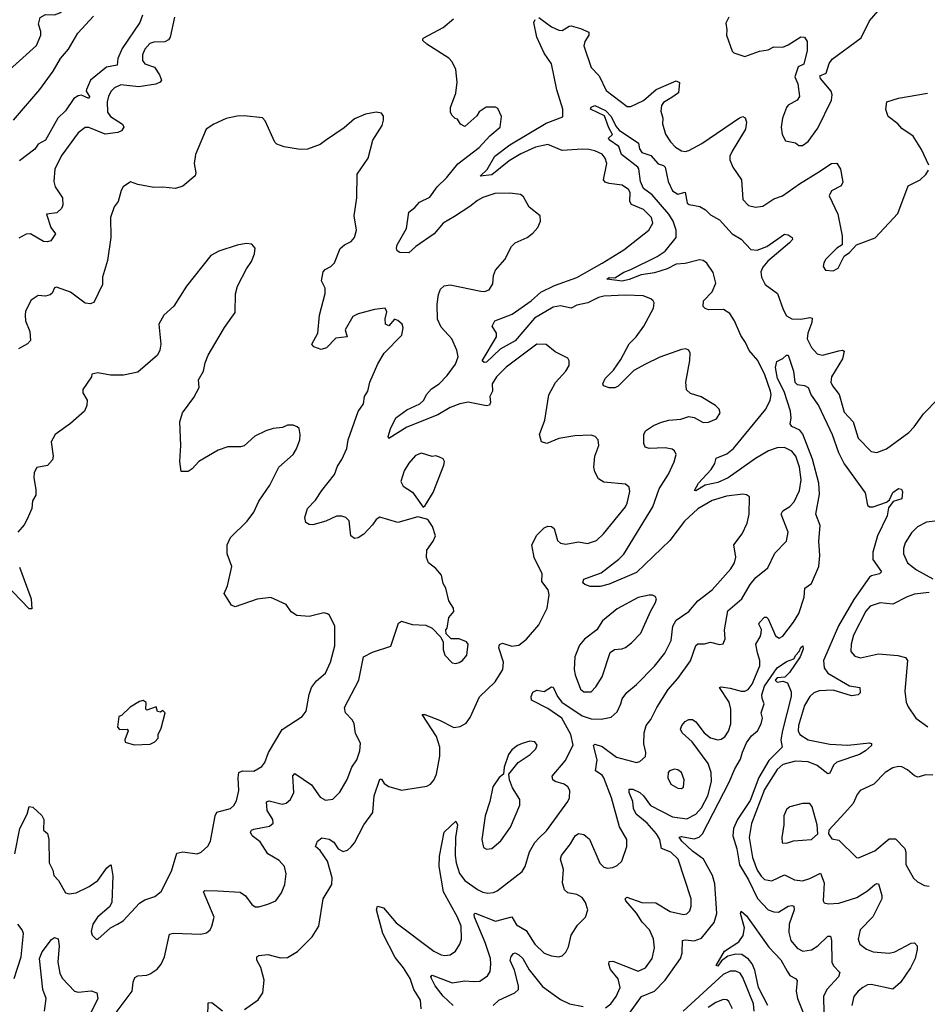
# Model space of a CAD drawing. Extents: x 1550320 to 1685906, y 509093 to 640511.
# Tile 364 of 532: x 1613882 to 1618905, y 605822 to 611270. Entities that reach past the tile are written whole.
import ezdxf

# ---------------------------------------------------------------- set-up
doc = ezdxf.new("R2010")
doc.units = 0

msp = doc.modelspace()

# ---------------------------------------------------------------- linework, layer by layer
at = {"layer": '0CON20XD'}
for points in [[(1613805, 610974), (1613975, 611127.5), (1613998.5, 611185), (1613998.9, 611205), (1613985.7, 611245.7), (1613995, 611282), (1614025, 611299.2), (1614075, 611297.1), (1614105, 611309.2), (1614124, 611325), (1614125, 611350), (1614115, 611368.8), (1614035, 611421.4), (1613975, 611480), (1613944.6, 611494.6), (1613879.7, 611489.7)], [(1618195, 610573.8), (1618215, 610574.2), (1618245, 610596), (1618299.7, 610670.3), (1618375.7, 610825), (1618378.1, 610855), (1618372.5, 610875), (1618314, 610945), (1618311.2, 610958.8), (1618345.8, 610974.2), (1618361.3, 611028.7), (1618377.8, 611052.2), (1618539.6, 611170.4), (1618585, 611264.2), (1618680.6, 611375)], [(1613848.6, 610715), (1613993.8, 610885), (1614066.7, 610985), (1614107.9, 611055), (1614152.6, 611107.4), (1614203.1, 611195), (1614289.7, 611290.3)], [(1614738, 611285), (1614715, 611174), (1614705, 611158.6), (1614685, 611147.8), (1614625, 611146.5), (1614601.9, 611138.1), (1614575, 611107.5), (1614561.1, 611075), (1614561.9, 611045), (1614575, 611026), (1614627.9, 611007.9), (1614655.8, 610965.8), (1614666.9, 610935), (1614660, 610925), (1614636, 610914), (1614540.7, 610899.3), (1614440.9, 610909.1), (1614406, 610894), (1614389.1, 610875), (1614373.7, 610846.3), (1614366.1, 610815), (1614368.9, 610758.9), (1614384.4, 610735), (1614451.7, 610691.8), (1614457.8, 610675), (1614445, 610655.4), (1614425, 610645.9), (1614355, 610637.4), (1614265, 610673.3), (1614245, 610674.3), (1614206.1, 610643.9), (1614115, 610521.4), (1614077.1, 610445), (1614071.5, 610375), (1614077.8, 610345), (1614118.9, 610285), (1614121.5, 610245), (1614114.3, 610225), (1614088.3, 610201.7), (1614030, 610195), (1614055, 610120.8), (1614080.4, 610085), (1614055, 610046.9), (1614035, 610041), (1614013.7, 610043.7), (1613942.5, 610085), (1613917, 610083), (1613877.6, 610062.4)], [(1614561.4, 611295), (1614546.7, 611255), (1614448.4, 611111.6), (1614425.8, 611055), (1614422.1, 611017.9), (1614362.7, 611007.3), (1614274.4, 610935), (1614251.4, 610885), (1614250.8, 610875), (1614268.2, 610845), (1614265.5, 610834.5), (1614225, 610853.6), (1614205, 610849.5), (1614181.4, 610835), (1614135, 610766), (1614092.5, 610725), (1614025, 610604.2), (1613985, 610581.2), (1613965, 610553.6), (1613880.4, 610489.6)], [(1615125.9, 605794.1), (1615202.6, 605847.4), (1615227.8, 605885), (1615234.6, 605955), (1615216.4, 606026.4), (1615194.3, 606065.7), (1615194.3, 606085.7), (1615205, 606092.5), (1615255, 606097.1), (1615325, 606079.1), (1615365, 606081.1), (1615420, 606115), (1615500.8, 606195), (1615537.1, 606255), (1615561.9, 606405), (1615609.2, 606485), (1615611.3, 606521.3), (1615584.8, 606614.8), (1615545, 606672.9), (1615518.6, 606695), (1615529.5, 606725), (1615555, 606744.3), (1615595, 606736.7), (1615620, 606720), (1615645, 606682.2), (1615671.7, 606668.3), (1615695.4, 606674.6), (1615716.3, 606693.7), (1615734.2, 606715), (1615787.5, 606815), (1615837.3, 606882.7), (1615844.5, 606975), (1615875, 607067.5), (1615885, 607067.5), (1615900, 607045), (1615925, 607026.9), (1615995, 607008.1), (1616135, 607030), (1616155, 607040), (1616175, 607063.3), (1616189.2, 607095), (1616206.5, 607195), (1616206.9, 607245), (1616188.7, 607305), (1616110, 607425), (1616125, 607425.8), (1616205, 607394.5), (1616285, 607354.6), (1616320.2, 607359.8), (1616352.2, 607377.8), (1616375, 607410), (1616426.1, 607523.9), (1616514.1, 607605.9), (1616555.3, 607674.7), (1616560.4, 607715), (1616534.5, 607795), (1616537, 607813), (1616555, 607820), (1616605.5, 607804.5), (1616645, 607809.5), (1616687.6, 607842.4), (1616755, 607921.4), (1616801.9, 608015), (1616812.3, 608087.7), (1616806.4, 608116.4), (1616772.6, 608162.6), (1616774.4, 608205), (1616728.9, 608295), (1616716.1, 608365), (1616745, 608418), (1616785, 608457.9), (1616805, 608467.8), (1616825, 608465.6), (1616839.2, 608455), (1616858.8, 608388.8), (1616875, 608374.4), (1616905, 608368.1), (1616975, 608380.6), (1617025, 608372.9), (1617075, 608388.1), (1617113.3, 608425), (1617234.4, 608575), (1617244.5, 608595), (1617259.1, 608659.1), (1617254.4, 608684.4), (1617235, 608700), (1617115, 608711.5), (1617085, 608730), (1617065, 608768.8), (1617059.5, 608795), (1617065.7, 608855), (1617088, 608915), (1617083.8, 608945), (1617067.5, 608965), (1617045, 608970.8), (1616955, 608968.1), (1616866.7, 608953.3), (1616800, 608925), (1616770, 608935), (1616758.6, 608975), (1616789.1, 609055), (1616810.9, 609195), (1616847, 609263), (1616903.9, 609326.1), (1616923, 609357), (1616923, 609383), (1616915, 609397.5), (1616845, 609432.9), (1616795, 609473.8), (1616744.6, 609475.4), (1616575, 609347.1), (1616520.4, 609295), (1616496.2, 609255), (1616499.5, 609215), (1616483.8, 609185), (1616487.3, 609152.7), (1616482.1, 609137.9), (1616465, 609134.4), (1616365, 609154.3), (1616318.1, 609145), (1616265, 609124.8), (1616196.4, 609083.6), (1616024.2, 609015.8), (1615925, 608953.3), (1615922, 608965), (1615935, 609006.2), (1615963.3, 609066.7), (1616025, 609111.8), (1616097.3, 609145), (1616119.1, 609165), (1616132.6, 609197.4), (1616161.6, 609228.4), (1616203.6, 609255), (1616247.6, 609302.4), (1616293.1, 609365), (1616308.9, 609405), (1616302.1, 609442.1), (1616274, 609505), (1616215, 609569.5), (1616195, 609614.2), (1616193.3, 609696.7), (1616200.2, 609749.8), (1616211.3, 609778.7), (1616232.1, 609797.9), (1616265, 609803.5), (1616435, 609767.8), (1616455, 609765.7), (1616480, 609775), (1616500.5, 609809.5), (1616504.2, 609855), (1616516.2, 609885), (1616567, 609943), (1616603.7, 610016.3), (1616624.5, 610035.5), (1616690, 610065), (1616721.2, 610088.8), (1616748.8, 610121.2), (1616763.8, 610155), (1616763.3, 610185), (1616702.3, 610232.3), (1616670.7, 610290.7), (1616653.9, 610303.9), (1616595, 610310), (1616511.2, 610308.8), (1616445, 610285.8), (1616415, 610270.8), (1616373.6, 610236.4), (1616288.9, 610181.1), (1616225, 610145.4), (1616175.8, 610085), (1616074.6, 610015.4), (1616035, 609980.6), (1615985, 609982.5), (1615971.4, 609991.4), (1615966.9, 610006.9), (1615971.2, 610025), (1616022.2, 610115), (1616035, 610205.8), (1616069.7, 610230.3), (1616095, 610260), (1616151.8, 610288.2), (1616192.2, 610345), (1616245, 610395.6), (1616307.6, 610472.4), (1616425, 610563.5), (1616483.1, 610626.9), (1616542, 610675), (1616549.2, 610735), (1616529.2, 610779.2), (1616515, 610786.2), (1616463.6, 610786.4), (1616425, 610761.2), (1616412.1, 610737.9), (1616345, 610680), (1616322.3, 610692.3), (1616305, 610720), (1616293, 610723), (1616275, 610740), (1616267, 610757), (1616266.7, 610785), (1616295.6, 610864.4), (1616302.9, 610925), (1616296, 610995), (1616275, 611036.7), (1616256.8, 611056.8), (1616134.5, 611134.5), (1616113.3, 611155), (1616112.5, 611165), (1616119.3, 611170.7), (1616225, 611227.5), (1616283.8, 611275)], [(1617144, 610364), (1617121.7, 610371.7), (1617113.6, 610383.6), (1617130.8, 610475), (1617121.9, 610505), (1617105, 610526.4), (1617065.8, 610545), (1617031.4, 610551.4), (1616994.4, 610554.4), (1616885, 610546.8), (1616805, 610580.4), (1616737.5, 610565), (1616655, 610528.8), (1616590.9, 610489.1), (1616495, 610412.5), (1616430, 610405), (1616469, 610441), (1616512, 610515), (1616595, 610578.4), (1616795, 610698.4), (1616887.8, 610732.2), (1616887.5, 610775), (1616855, 610882.5), (1616825.2, 611025.2), (1616785, 611086), (1616744.4, 611174.4), (1616727.5, 611255), (1616735, 611271.4)], [(1616755, 611282.5), (1616825, 611230.5), (1616865, 611211.5), (1616885, 611211.4), (1616923.3, 611235), (1616935, 611235.8), (1616985, 611222.5), (1617031.2, 611201.2), (1617032.5, 611185), (1617009.8, 611150.2), (1617004.5, 611125), (1617045.7, 611005.7), (1617089.7, 610959.7), (1617128, 610878), (1617245, 610790), (1617265, 610789.5), (1617335, 610822.5), (1617405, 610884.1), (1617515, 610931.2), (1617533.3, 610923.3), (1617528.8, 610865), (1617490.7, 610840.7), (1617445, 610812), (1617434.4, 610795), (1617430, 610765), (1617441.2, 610725), (1617440, 610695), (1617457, 610637), (1617484.2, 610595), (1617512.5, 610565), (1617545.5, 610545.5), (1617565, 610541.1), (1617585, 610547.3), (1617657.1, 610585), (1617865, 610728.1), (1617885, 610733.8), (1617896.9, 610726.9), (1617904.2, 610704.2), (1617899.4, 610665), (1617825, 610543.8), (1617812.5, 610515), (1617812, 610495), (1617829.2, 610455), (1617876.9, 610385), (1617884.4, 610275), (1617915, 610242.5), (1617955, 610232.5), (1617995, 610238), (1618055, 610278.6), (1618103.8, 610295), (1618197.3, 610362.7), (1618298.6, 610425), (1618375, 610474.2), (1618405, 610476.2), (1618425, 610442.5), (1618438, 610372), (1618428.8, 610351.2), (1618375, 610323.8), (1618361.2, 610295), (1618410, 610195), (1618434, 610075), (1618433.3, 610025), (1618404.3, 610005.7), (1618343.8, 609945), (1618332.5, 609925), (1618328.8, 609905), (1618342.5, 609885), (1618385, 609880), (1618411.2, 609895), (1618445, 609962.5), (1618475, 609982.5), (1618512.5, 610025), (1618615.8, 610064.2), (1618741.7, 610198.3), (1618799.7, 610350.3), (1618865, 610384), (1618896.4, 610413.6), (1618912.1, 610437.9)], [(1617806.2, 611285), (1617789.3, 611250.7), (1617796, 611215), (1617794, 611185), (1617826.1, 611096.1), (1617835, 611086.7), (1617895, 611066.2), (1617976.4, 611096.4), (1618025, 611103.8), (1618055, 611120), (1618105, 611118), (1618135, 611130.8), (1618205, 611176.2), (1618225, 611173.3), (1618240.5, 611150.5), (1618239.4, 611100.6), (1618222.5, 611025), (1618191.2, 611008.8), (1618172.5, 610955), (1618189.2, 610915), (1618197.7, 610845), (1618185, 610824.5), (1618135, 610798), (1618125, 610783.8), (1618102.9, 610725), (1618095.6, 610675), (1618101.4, 610635), (1618120, 610600), (1618175, 610588.8), (1618195, 610573.8)], [(1618914.4, 610465), (1618872.7, 610552.7), (1618826.6, 610626.6), (1618765, 610668.8), (1618741.2, 610695), (1618688.1, 610735), (1618675.7, 610774.3), (1618682, 610815), (1618745, 610835.6), (1618905.7, 610864.3)], [(1616890.9, 606569.1), (1616875.5, 606625), (1616880, 606645), (1616930.6, 606709.4), (1616956.3, 606753.7), (1616975, 606766.7), (1617005, 606762.2), (1617036.1, 606736.1), (1617093.7, 606603.7), (1617115, 606580.8), (1617135, 606575.8), (1617165, 606580), (1617189.1, 606590.9), (1617213.8, 606615), (1617242.9, 606695), (1617242.2, 606735), (1617201.1, 606805), (1617157.1, 606965), (1617114.8, 607074.8), (1617105, 607090), (1617068.8, 607115), (1617078.2, 607175), (1617058.6, 607255), (1617065, 607262.5), (1617105, 607248.8), (1617185, 607189.3), (1617295, 607160.6), (1617315, 607166), (1617345.9, 607194.1), (1617348, 607215), (1617337, 607263), (1617338.5, 607325), (1617349.5, 607365), (1617375, 607397.5), (1617408.5, 607465), (1617471.5, 607565), (1617525, 607625.6), (1617595, 607722.5), (1617625, 607807.1), (1617635, 607816.5), (1617672.6, 607817.4), (1617705.9, 607825.9), (1617755, 607812.5), (1617775, 607817.5), (1617785.8, 607844.2), (1617783.1, 607895), (1617800.9, 607999.1), (1617877.8, 608065), (1617925.6, 608145), (1617956.2, 608183.8), (1618023.1, 608236.9), (1618060.9, 608319.1), (1618126, 608385), (1618135.6, 608435), (1618095.5, 608535), (1618105, 608551.9), (1618144, 608576), (1618168.1, 608601.9), (1618198.2, 608665), (1618206.2, 608725), (1618197.1, 608795), (1618176.9, 608855), (1618155, 608883.5), (1618115, 608903.5), (1618075, 608901.2), (1618027.1, 608885), (1617955, 608842.6), (1617803.5, 608735), (1617745, 608709.7), (1617675.6, 608694.4), (1617625, 608662.9), (1617617.5, 608665), (1617638.9, 608705), (1617709.4, 608780.6), (1617728.5, 608815), (1617735.8, 608844.2), (1617795, 608867.7), (1617833, 608897), (1618012.1, 609115), (1618034.6, 609165), (1618040.9, 609195), (1618037.7, 609215), (1618006, 609305), (1617967.5, 609385), (1617919.6, 609439.6), (1617899.2, 609485), (1617873.2, 609523.2), (1617837.4, 609605), (1617811.8, 609645), (1617777.4, 609667.4), (1617694.1, 609664.1), (1617675, 609671.6), (1617664.3, 609684.3), (1617666, 609715), (1617714.1, 609765), (1617735, 609812.5), (1617720.7, 609870.7), (1617685, 609922.7), (1617665, 609937.3), (1617645, 609942.2), (1617565, 609921.4), (1617515, 609918.4), (1617465, 609892.7), (1617395, 609869.2), (1617321, 609859), (1617255, 609832.8), (1617215.6, 609824.4), (1617131.2, 609835), (1617145, 609843.3), (1617175, 609842), (1617225, 609872.7), (1617265, 609887.3), (1617410.5, 609959.5), (1617455, 609990), (1617515.8, 610065), (1617515.2, 610105), (1617497.9, 610155), (1617473.9, 610195), (1617381.7, 610301.7), (1617335, 610336.2), (1617318.1, 610375), (1617308.8, 610445), (1617302.7, 610455), (1617212, 610525), (1617198.5, 610568.5), (1617144, 610605), (1617141.2, 610615), (1617163.8, 610635), (1617142.3, 610672.3), (1617118.9, 610738.9), (1617040.8, 610775), (1617044, 610786), (1617065, 610795.3), (1617125, 610767.7), (1617155, 610735.4), (1617181.1, 610681.1), (1617199.1, 610659.1), (1617306.7, 610586.7), (1617312.1, 610555), (1617324.8, 610534.8), (1617375, 610519.6), (1617415, 610473.3), (1617445, 610462.7), (1617453.8, 610453.8), (1617471.4, 610375), (1617495, 610323.2), (1617525, 610305.4), (1617565.3, 610315.3), (1617575.7, 610255), (1617587.7, 610247.7), (1617646.8, 610236.8), (1617677.6, 610217.6), (1617705, 610190.8), (1617755, 610163.5), (1617825.2, 610085.2), (1617875, 610055.5), (1617928.3, 609998.3), (1617963.3, 609995), (1618016.9, 610015), (1618115, 610084.3), (1618135, 610080), (1618158, 610065), (1618158.6, 610055), (1618142.2, 610035), (1618022.7, 609935), (1617995, 609900.6), (1617984.7, 609875), (1617988, 609845), (1618007.5, 609805), (1618076.7, 609755), (1618107.7, 609667.7), (1618125, 609631.1), (1618154.7, 609614.7), (1618205, 609612.9), (1618255, 609623.1), (1618268.3, 609618.3), (1618266.9, 609595), (1618243.3, 609535), (1618240.6, 609505), (1618265, 609456.2), (1618295, 609420.6), (1618325, 609413.8), (1618415, 609438.9), (1618435, 609442), (1618445, 609436.7), (1618435, 609394), (1618374.3, 609295), (1618371.4, 609265), (1618380, 609245), (1618417.2, 609197.2), (1618445, 609098.8), (1618495.6, 609045), (1618522.9, 608955), (1618595, 608882), (1618625, 608875.8), (1618680, 608895), (1618803.4, 608986.6), (1618833, 609017), (1618885, 609088.8), (1618965, 609173.3)], [(1614411.3, 605768.7), (1614504, 605895), (1614509.4, 605945), (1614519.7, 605970.3), (1614535, 605980), (1614585, 605983.1), (1614605, 605990.6), (1614642.4, 606017.6), (1614665, 606043.8), (1614683.1, 606085), (1614710.3, 606209.7), (1614733.5, 606216.5), (1614885, 606211.1), (1614915, 606218.1), (1614935.4, 606234.6), (1614946.1, 606253.9), (1614957.9, 606305), (1614899.2, 606445), (1614907.1, 606452.9), (1614979.4, 606450.6), (1615102, 606442), (1615132.6, 606422.6), (1615166, 606375), (1615185, 606362.5), (1615205, 606361.4), (1615254.5, 606375.5), (1615298.8, 606395), (1615330.3, 606439.7), (1615348.6, 606485), (1615357.1, 606545), (1615347.5, 606585), (1615318.9, 606618.9), (1615254.5, 606654.5), (1615212, 606722), (1615169.4, 606755), (1615160, 606775), (1615164.2, 606785), (1615178.1, 606791.9), (1615265, 606808.6), (1615285.5, 606824.5), (1615282.9, 606845), (1615251.8, 606895), (1615248.1, 606941.9), (1615262.1, 606947.9), (1615335, 606930.5), (1615356.2, 606935), (1615380.8, 606955), (1615398.5, 606995), (1615393.7, 607086.3), (1615405, 607100), (1615496.7, 607036.7), (1615545, 606968.1), (1615575, 606951.4), (1615615, 606958), (1615654.6, 606995.4), (1615695, 607066), (1615720, 607135), (1615747.8, 607175), (1615765.3, 607225), (1615768.1, 607268.1), (1615741.1, 607321.1), (1615733.3, 607375), (1615724.5, 607394.5), (1615686, 607435), (1615679.2, 607465), (1615758.1, 607615), (1615785.7, 607745), (1615835, 607771.1), (1615936.7, 607803.3), (1615979.4, 607930.6), (1615995, 607942.5), (1616055, 607923.3), (1616130.3, 607920.3), (1616164.1, 607904.1), (1616213.6, 607853.6), (1616226.4, 607826.4), (1616225.8, 607785), (1616234.4, 607755), (1616275, 607711.2), (1616295, 607708), (1616315, 607714), (1616333.3, 607725), (1616356, 607755), (1616363.8, 607815), (1616355, 607828), (1616313.9, 607843.9), (1616270, 607845), (1616243, 607873), (1616240, 607895), (1616247, 607903), (1616257.7, 607962.3), (1616283.9, 607996.1), (1616283.8, 608015), (1616256.2, 608055), (1616241.2, 608125), (1616225, 608150), (1616217, 608197), (1616185, 608233.3), (1616144.2, 608264.2), (1616133.9, 608293.9), (1616136.2, 608335), (1616171.2, 608385), (1616183.3, 608415), (1616165.9, 608465.9), (1616145, 608500), (1616135, 608507.5), (1616085, 608518.8), (1615975, 608488.9), (1615875, 608517.1), (1615855.5, 608504.5), (1615835.5, 608474.5), (1615786.2, 608423.8), (1615755, 608404.2), (1615735, 608400), (1615713.8, 608415), (1615705, 608496.7), (1615686.7, 608515), (1615665, 608524), (1615635, 608522.9), (1615576.7, 608495), (1615505, 608476.2), (1615485, 608477.5), (1615465, 608487.5), (1615460.8, 608515), (1615474.2, 608565), (1615518.6, 608611.4), (1615554.6, 608665.4), (1615625, 608753.3), (1615640.2, 608799.8), (1615665, 608836.2), (1615693, 608897), (1615700.8, 608945), (1615755, 609102.5), (1615784, 609145), (1615790, 609185), (1615808.8, 609215), (1615820.6, 609265), (1615863.7, 609366.3), (1615900, 609425), (1615996.2, 609525), (1616003.8, 609565), (1615998.8, 609585), (1615975, 609606), (1615957, 609613), (1615925, 609576.2), (1615905.8, 609585.8), (1615904.4, 609615), (1615914.2, 609654.2), (1615905, 609673.8), (1615845, 609666), (1615755, 609642), (1615725, 609628), (1615682.5, 609555), (1615694, 609515), (1615632, 609508), (1615580, 609455), (1615550, 609445), (1615510.3, 609460.3), (1615498.8, 609475), (1615532.5, 609535), (1615541.9, 609635), (1615573.3, 609755), (1615572.5, 609785), (1615552.9, 609825), (1615562.2, 609875), (1615571.8, 609888.2), (1615604.5, 609905.5), (1615624, 609925), (1615656.2, 610005), (1615678.8, 610025), (1615716.7, 610043.3), (1615734.3, 610065.7), (1615746, 610105), (1615732.5, 610185), (1615748.6, 610285), (1615750, 610415), (1615810, 610505), (1615836.1, 610603.9), (1615888.8, 610685), (1615896.2, 610715), (1615895.8, 610735.8), (1615883.9, 610753.9), (1615855, 610758), (1615795, 610748), (1615735, 610721.2), (1615677.3, 610672.7), (1615575, 610601.2), (1615545, 610580), (1615475, 610554), (1615435, 610551.2), (1615345, 610567.5), (1615305, 610582.5), (1615293.6, 610593.6), (1615240.7, 610710.7), (1615225, 610726.7), (1615125, 610737.5), (1615085, 610735.8), (1615025, 610722.9), (1614956.8, 610693.2), (1614914, 610665), (1614855.6, 610525), (1614848.1, 610475), (1614856.1, 610423.9), (1614852.7, 610407.3), (1614785, 610348.8), (1614745, 610336), (1614675, 610344), (1614625, 610342), (1614535, 610358.8), (1614495, 610373.8), (1614454, 610345), (1614442.9, 610325), (1614427.5, 610265), (1614404, 610235), (1614383.8, 610175), (1614385.7, 610064.3), (1614367.1, 609937.1), (1614340, 609845), (1614340, 609805), (1614292.5, 609705), (1614271.7, 609698.3), (1614245, 609702.5), (1614163.6, 609763.6), (1614085, 609790), (1614075, 609787.5), (1614062.3, 609757.7), (1614051.2, 609748.8), (1614025, 609740.8), (1613985, 609743.8), (1613945, 609718.8), (1613915, 609657.5), (1613912, 609635), (1613914, 609605), (1613938, 609545), (1613941.2, 609495), (1613925, 609476.2), (1613875, 609448.8)], [(1616103.6, 605796.4), (1616101.1, 605845), (1616063.3, 605905), (1616043.3, 605965), (1616005.6, 606025), (1615960.8, 606080.8), (1615890.9, 606215), (1615856.7, 606345), (1615862.5, 606365), (1615895, 606355.7), (1615965, 606274), (1616175, 606115.6), (1616215, 606095.6), (1616235, 606093.1), (1616265, 606096), (1616293.6, 606116.4), (1616318.1, 606155), (1616326.9, 606183.1), (1616325.4, 606255), (1616304.6, 606305), (1616228.1, 606445), (1616202.8, 606585), (1616205, 606642.5), (1616231.2, 606775), (1616296.7, 606835), (1616304.3, 606815), (1616294.6, 606745.4), (1616292.9, 606645), (1616298.1, 606605), (1616316.7, 606546.7), (1616345, 606507.7), (1616415, 606458.2), (1616445, 606442.9), (1616472.6, 606437.4), (1616505, 606441.5), (1616525, 606451.1), (1616662.2, 606557.8), (1616680, 606585), (1616703.5, 606666.5), (1616733.1, 606716.9), (1616756.4, 606743.6), (1616797.7, 606782.3), (1616915.3, 606944.7), (1616924.4, 606965), (1616926.5, 607005), (1616915, 607025.8), (1616895, 607040.5), (1616845, 607055.5), (1616833.6, 607065), (1616829.1, 607085), (1616900.7, 607169.3), (1616944.4, 607255.6), (1616932.7, 607315), (1616882.8, 607405), (1616805, 607459.7), (1616714.5, 607504.5), (1616712.9, 607525), (1616721.3, 607548.7), (1616745, 607560), (1616785, 607553.1), (1616825, 607578.8), (1616835, 607576.2), (1616858.9, 607525), (1616882.1, 607495), (1616995, 607418.2), (1617045, 607402.2), (1617100, 607400), (1617155, 607411.4), (1617189.1, 607440.9), (1617208.5, 607485), (1617217, 607513), (1617242.2, 607547.8), (1617295, 607591.4), (1617395.8, 607694.2), (1617452.7, 607765), (1617488.2, 607835), (1617497.7, 607915), (1617515, 607948.1), (1617584.5, 607995.5), (1617635, 608054.4), (1617714.7, 608115.3), (1617818.7, 608231.3), (1617837.9, 608265), (1617846.1, 608296.1), (1617834.2, 608365), (1617881.4, 608425), (1617907.5, 608485), (1617918.5, 608535), (1617920.5, 608630.5), (1617905, 608642), (1617885, 608645.6), (1617794.4, 608634.4), (1617715, 608610.4), (1617635.3, 608564.7), (1617560.5, 608495), (1617481.1, 608388.9), (1617295, 608211.2), (1617145, 608147.7), (1617095, 608134.3), (1617040, 608135), (1617010, 608145), (1616999.2, 608155), (1617003.8, 608175), (1617100.2, 608209.8), (1617197.5, 608285), (1617225, 608313.3), (1617385.3, 608575), (1617420.4, 608675), (1617473.1, 608755), (1617505, 608823.3), (1617515.7, 608865), (1617506, 608885), (1617493.4, 608893.4), (1617455, 608900.5), (1617365, 608898.6), (1617343.8, 608905), (1617336, 608925), (1617335.8, 608975), (1617345.8, 608995), (1617389.2, 609025), (1617435, 609043.6), (1617475, 609054.5), (1617540.9, 609059.1), (1617585, 609074), (1617615, 609069.2), (1617665, 609041.4), (1617695, 609044.3), (1617737.9, 609062.1), (1617758, 609095), (1617754, 609115), (1617733.8, 609135), (1617653, 609183), (1617595, 609202), (1617573.2, 609223.2), (1617568.1, 609265), (1617591.4, 609385), (1617592, 609425), (1617585, 609441.2), (1617568.3, 609448.3), (1617545, 609445.6), (1617425, 609402.5), (1617345, 609364.7), (1617280.5, 609329.5), (1617195, 609243.1), (1617175, 609232.9), (1617145, 609232.9), (1617113.3, 609245), (1617110, 609255), (1617122.5, 609285), (1617168.4, 609331.6), (1617209.2, 609390.8), (1617255, 609476.5), (1617294.4, 609515), (1617335.9, 609574.1), (1617390, 609675), (1617393, 609703), (1617387.5, 609715), (1617375.9, 609725.9), (1617333, 609743), (1617235, 609746.2), (1617115, 609739.7), (1617085, 609732.6), (1617026, 609704), (1616965, 609691), (1616935, 609674.7), (1616875, 609687.3), (1616835, 609679.4), (1616731.1, 609618.9), (1616625, 609494.3), (1616541.8, 609448.2), (1616465, 609375.8), (1616453.1, 609373.1), (1616442.4, 609382.4), (1616521.2, 609515), (1616521.8, 609535), (1616497.5, 609575), (1616510.9, 609605), (1616608.5, 609641.5), (1616712.2, 609715), (1616766.4, 609763.6), (1616841.3, 609798.7), (1616965, 609843.7), (1617105, 609922.7), (1617225, 609996.2), (1617363.1, 610105), (1617385.5, 610145), (1617378.2, 610175), (1617335, 610220.9), (1617267.7, 610247.7), (1617259.2, 610265), (1617260.8, 610315), (1617251.5, 610331.5), (1617216.7, 610355), (1617144, 610364)], [(1613854.2, 606655), (1613882.9, 606795), (1613924.2, 606875), (1613935, 606917.5), (1613955, 606913.3), (1614005, 606866.2), (1614016, 606845), (1614013.3, 606785), (1614035, 606767.5), (1614043.8, 606735), (1614046, 606605), (1614065.8, 606565), (1614070.8, 606535), (1614096.5, 606506.5), (1614135, 606440), (1614155, 606433.3), (1614195, 606438.8), (1614266.2, 606475), (1614315, 606507.1), (1614365, 606577.1), (1614385, 606593.3), (1614388.6, 606588.6), (1614397.2, 606532.8), (1614391.4, 606385), (1614378.7, 606361.3), (1614312.5, 606305), (1614287.5, 606265), (1614277.5, 606225), (1614282.5, 606205), (1614305, 606182.5), (1614315, 606182.5), (1614385, 606246.2), (1614424.2, 606265.8), (1614455, 606284), (1614545, 606381.4), (1614575, 606399.5), (1614630.3, 606419.7), (1614664.3, 606445.7), (1614721.9, 606558.1), (1614751.7, 606658.3), (1614785, 606666.9), (1614865, 606654.4), (1614886.1, 606663.9), (1614922.8, 606697.2), (1614938.6, 606725), (1614964.3, 606865.7), (1614972.9, 606885), (1615048, 606905), (1615067.9, 606922.1), (1615082.4, 606947.6), (1615094.7, 607005), (1615090.7, 607075), (1615095.3, 607104.7), (1615115, 607113.3), (1615178, 607112), (1615222, 607138), (1615239.6, 607160.4), (1615258.8, 607215), (1615335, 607342.5), (1615445, 607414.3), (1615466.9, 607445), (1615483.4, 607536.6), (1615496.2, 607575), (1615525, 607612.2), (1615574.4, 607655), (1615602.2, 607715), (1615625.6, 607805), (1615626.7, 607915), (1615596.1, 607976.1), (1615585, 607983.3), (1615565, 607988.8), (1615485, 607968.8), (1615415, 607974), (1615385, 607993.3), (1615356.7, 608035), (1615272.7, 608072.7), (1615195.7, 608064.3), (1615075, 608022.5), (1615055, 608030), (1615014, 608095), (1615032.3, 608137.7), (1615055.8, 608245), (1615030.6, 608315), (1615029.5, 608365), (1615048.6, 608405), (1615140.8, 608495), (1615177.1, 608545), (1615205, 608606.2), (1615265.7, 608695), (1615316.4, 608793.6), (1615395.4, 608864.6), (1615414.6, 608895.4), (1615432.5, 608945), (1615434.4, 608975), (1615428, 609008), (1615418.3, 609018.3), (1615395, 609026.7), (1615365, 609026.7), (1615337, 609013), (1615285, 609008.8), (1615244.2, 608995.8), (1615184.2, 608965.8), (1615125, 608913.3), (1615103.6, 608906.4), (1615033.9, 608906.1), (1614981.2, 608888.8), (1614873.5, 608826.5), (1614835.7, 608784.3), (1614815, 608770), (1614775, 608770), (1614768, 608825), (1614774, 608915), (1614768.8, 609045), (1614783.8, 609095), (1614845, 609180), (1614875.5, 609234.5), (1614872.1, 609277.9), (1614899.2, 609325), (1614907.7, 609372.3), (1614925.6, 609414.4), (1615015, 609566.7), (1615075, 609650), (1615076.1, 609753.9), (1615088, 609795), (1615137.3, 609892.7), (1615165, 609933.3), (1615181.2, 609975), (1615186.1, 610006.1), (1615167.7, 610027.7), (1615135, 610031.2), (1615085, 610022.5), (1614985, 609990), (1614940, 609965), (1614805, 609796.7), (1614734.3, 609685.7), (1614680, 609635), (1614651.2, 609585), (1614664, 609475), (1614658.3, 609441.7), (1614645, 609413.8), (1614535, 609320), (1614455.7, 609304.3), (1614385, 609304.3), (1614315, 609316.7), (1614281.7, 609308.3), (1614280, 609295), (1614232, 609225), (1614232, 609205), (1614255.8, 609165), (1614254.2, 609135), (1614240.8, 609105), (1614163.4, 609036.6), (1614078.8, 608975), (1614056.1, 608933.9), (1614067.5, 608855), (1614063.8, 608835), (1614035, 608803.8), (1613977.5, 608792.5), (1613962.5, 608765), (1613960, 608735), (1613971.7, 608671.7), (1613970.5, 608639.5), (1613952.7, 608607.3), (1613948.8, 608565), (1613924.2, 608505.8), (1613906.2, 608475), (1613871.2, 608435)], [(1617125, 605802.7), (1617153.3, 605825), (1617183.6, 605865), (1617206, 605915), (1617195, 605962.5), (1617152.5, 606015), (1617142.2, 606045), (1617145, 606060), (1617165, 606061.1), (1617305, 606005.6), (1617345, 606024.4), (1617382.5, 606075), (1617394.5, 606135), (1617389.5, 606185), (1617367.3, 606235), (1617326.4, 606276.4), (1617296.5, 606326.5), (1617237.5, 606395), (1617232.5, 606405), (1617242.5, 606415), (1617325, 606386.4), (1617403, 606383), (1617482.5, 606335), (1617555, 606319.4), (1617575, 606322.5), (1617591.3, 606338.7), (1617598.5, 606365), (1617598.9, 606405), (1617525.5, 606625), (1617485.6, 606665), (1617434.8, 606684.8), (1617424.7, 606735), (1617406.2, 606765), (1617355, 606824.8), (1617294.5, 606875), (1617279.1, 606905), (1617275.3, 606945), (1617254.7, 606995), (1617255, 607012.5), (1617275, 607012.9), (1617315, 606993.7), (1617335.4, 606975.4), (1617372.6, 606922.6), (1617495, 606858.8), (1617575, 606848.9), (1617625, 606873.9), (1617655, 606909.6), (1617691.4, 606975), (1617710.6, 607055), (1617709.7, 607105), (1617692.5, 607155), (1617604.4, 607274.4), (1617548, 607325), (1617540, 607345), (1617545.8, 607365), (1617565, 607386.7), (1617585, 607397.5), (1617605, 607398.9), (1617624.3, 607385), (1617669.5, 607325), (1617705, 607297.3), (1617745, 607285.5), (1617765, 607288.9), (1617785, 607301.9), (1617805, 607334), (1617818.5, 607375), (1617818.7, 607455), (1617808.5, 607495), (1617754.3, 607575.7), (1617765, 607578.9), (1617815, 607571), (1617875, 607555.4), (1617895, 607555.4), (1617913.3, 607565), (1617935, 607594.4), (1617977.5, 607695), (1617977.5, 607725), (1617966.2, 607766.2), (1617955.3, 607815), (1617980.7, 607855), (1617986.4, 607875), (1617987, 607897), (1617973.5, 607925), (1617976.7, 607935), (1618005, 607964.4), (1618015, 607964.4), (1618025.3, 607955.3), (1618065, 607861.4), (1618085, 607848.1), (1618105, 607858.9), (1618165, 607936.4), (1618195, 607985.6), (1618224.6, 608075), (1618228.1, 608125), (1618265, 608150.6), (1618305.2, 608245), (1618310.2, 608305), (1618305.6, 608385), (1618312.4, 608472.4), (1618287.5, 608535), (1618309.2, 608645), (1618305.2, 608705), (1618269.1, 608839.1), (1618217.1, 608977.1), (1618199.4, 608999.4), (1618155, 609019.5), (1618145.6, 609035), (1618151.5, 609065), (1618147.8, 609105), (1618113.9, 609213.9), (1618076.2, 609285), (1618064.7, 609345.3), (1618071.5, 609378.5), (1618105, 609395.4), (1618125, 609414.3), (1618135, 609414), (1618164, 609325), (1618172.5, 609265), (1618185, 609252), (1618225, 609247.1), (1618246.2, 609235), (1618262, 609192), (1618303.1, 609135), (1618378.1, 608975), (1618413.8, 608875), (1618445, 608812.3), (1618562, 608652), (1618574.1, 608584.1), (1618585.4, 608575.4), (1618605, 608574.6), (1618679.1, 608600.9), (1618695.9, 608614.1), (1618715, 608653.8), (1618745, 608676), (1618763, 608673), (1618768.8, 608658.8), (1618765, 608620), (1618715.5, 608604.5), (1618690, 608570), (1618682.2, 608525), (1618629.1, 608415), (1618603.2, 608325), (1618603.1, 608283.1), (1618650.8, 608215), (1618640, 608205), (1618596.2, 608193.8), (1618585, 608185.4), (1618498.2, 608061.8), (1618414.3, 607915.7), (1618330.3, 607725), (1618333.9, 607685), (1618353.8, 607655), (1618475, 607585.3), (1618531.2, 607575), (1618534.2, 607545), (1618523.3, 607535), (1618485, 607529.5), (1618385, 607561), (1618307.3, 607557.3), (1618276.5, 607545), (1618255.3, 607525), (1618225.2, 607475), (1618191.7, 607365), (1618191.4, 607335), (1618198.8, 607315), (1618245, 607285.8), (1618365, 607262.2), (1618465, 607256.5), (1618585, 607270), (1618596.7, 607265), (1618595.8, 607255), (1618563.3, 607225), (1618530, 607205), (1618405, 607162.5), (1618385.2, 607144.8), (1618365, 607102), (1618355, 607096.9), (1618295, 607143.9), (1618245, 607163.6), (1618175, 607167.9), (1618105, 607149.1), (1618075, 607121.2), (1618005, 607011.2), (1617932.3, 606822.3), (1617918.9, 606745), (1617937.9, 606635), (1617964.2, 606565), (1617985, 606531.8), (1618005, 606512.9), (1618045, 606505.4), (1618115, 606538.2), (1618170.2, 606510.2), (1618215, 606506.2), (1618255, 606518.2), (1618315, 606548.1), (1618333.6, 606495), (1618329.2, 606395), (1618335, 606383.8), (1618358.3, 606378.3), (1618415, 606381.5), (1618515, 606414.2), (1618575, 606450), (1618615, 606485.6), (1618625, 606491.4), (1618635, 606488), (1618652.9, 606425), (1618652.7, 606405), (1618603.4, 606306.6), (1618534.4, 606235), (1618523.4, 606183.4), (1618532.5, 606155), (1618567.8, 606127.8), (1618605, 606113.5), (1618672.9, 606107.1), (1618695, 606105.7), (1618725, 606113.3), (1618815, 606160), (1618835, 606162), (1618849.2, 606145), (1618850, 606125), (1618837.8, 606075), (1618812.5, 606025), (1618756.7, 605943.3), (1618715, 605905.8), (1618595, 605931.6), (1618575, 605929.7), (1618548.6, 605915), (1618521.9, 605895), (1618498.1, 605865), (1618487.1, 605815)], [(1616115, 608572.5), (1616127, 608583), (1616170, 608655), (1616230, 608805), (1616232.5, 608825), (1616225, 608840), (1616201.7, 608851.7), (1616185, 608856.7), (1616165, 608853.3), (1616105, 608872), (1616071.7, 608858.3), (1616035, 608816.2), (1616010, 608775), (1615991.4, 608715), (1616005, 608688.8), (1616055.9, 608655.9), (1616115, 608572.5)], [(1618962.1, 608497.9), (1618900.8, 608489.2), (1618850.8, 608465), (1618818.1, 608431.9), (1618782.7, 608375), (1618773.5, 608345), (1618773.6, 608315), (1618795, 608265.8), (1618845, 608226.5), (1618935.9, 608175.9)], [(1613881.4, 608241.4), (1613945.7, 608065.7), (1613948.8, 608011.2), (1613935, 608010), (1613800.5, 608150.5)], [(1617045, 607551.5), (1617071.5, 607578.5), (1617105.4, 607635), (1617150.6, 607769.4), (1617174.5, 607785.5), (1617215, 607788.9), (1617235, 607796.7), (1617268.3, 607821.7), (1617319.5, 607875), (1617373.3, 607996.7), (1617401.4, 608045), (1617405.8, 608065.8), (1617398.3, 608078.3), (1617385, 608086.2), (1617365.9, 608085.9), (1617305, 608072.9), (1617188.9, 608011.1), (1617107.1, 607945), (1617076.2, 607893.8), (1617007.3, 607842.7), (1616979.7, 607810.3), (1616955.3, 607744.7), (1616951.1, 607675), (1616955.4, 607645), (1616985, 607565.6), (1617005, 607552.1), (1617045, 607551.5)], [(1618915, 608100), (1618835, 608091.5), (1618793.4, 608076.6), (1618715, 608035.8), (1618645, 608044.4), (1618589.2, 608025), (1618565, 607997.5), (1618497.5, 607865), (1618484.3, 607814.3), (1618482.5, 607775), (1618505, 607748.8), (1618535, 607740), (1618635, 607761.9), (1618742.8, 607752.8), (1618785, 607740.6), (1618795.5, 607725), (1618780.6, 607555), (1618788.6, 607495), (1618799.1, 607469.1), (1618842, 607405), (1618908.3, 607358.3)], [(1617257.3, 605772.7), (1617324.1, 605865.9), (1617395.8, 605894.2), (1617454.7, 605955), (1617539.1, 606075), (1617549.3, 606105), (1617550.8, 606175), (1617565, 606179.2), (1617615, 606173.6), (1617655, 606188.7), (1617725.2, 606274.8), (1617740, 606325), (1617729, 606489), (1617716.8, 606535), (1617665.8, 606625.8), (1617605, 606669.8), (1617546.8, 606725), (1617532.1, 606747.9), (1617545, 606750.8), (1617615, 606737.4), (1617642.5, 606747.5), (1617660.2, 606765), (1617809, 607051), (1617839.2, 607125), (1617871.1, 607178.9), (1617882.6, 607217.4), (1617905, 607270), (1617932.8, 607307.2), (1617965.3, 607334.7), (1617986, 607374), (1617992.7, 607405), (1617985.4, 607435), (1618003.1, 607485), (1617990.7, 607515), (1617989.6, 607535), (1618005, 607582.2), (1618075, 607683.3), (1618125, 607719.2), (1618166.9, 607733.1), (1618177.1, 607755), (1618196.2, 607773.8), (1618205, 607796.2), (1618216.7, 607805), (1618217.3, 607787.3), (1618201.1, 607745), (1618142.4, 607657.6), (1618117.5, 607632.5), (1618075, 607628.8), (1618063.8, 607615), (1618073.9, 607603.9), (1618105, 607611.2), (1618131.7, 607601.7), (1618151.2, 607551.2), (1618151.9, 607525), (1618103.2, 607336.8), (1618094.5, 607285), (1618102, 607245), (1618028.8, 607171.2), (1617973.1, 607076.9), (1617925, 606950), (1617855.2, 606845), (1617832.7, 606795), (1617829.8, 606755), (1617851.7, 606681.7), (1617865, 606594.6), (1617915, 606510.3), (1617965, 606407.5), (1618025, 606345.4), (1618055, 606333.8), (1618082.1, 606332.1), (1618135, 606365.4), (1618155, 606369.2), (1618165.6, 606365), (1618169.1, 606345), (1618140.6, 606265), (1618138.9, 606218.9), (1618150.4, 606175), (1618185, 606132.5), (1618216.2, 606116.2), (1618265, 606123.9), (1618300, 606145), (1618355, 606200), (1618368.9, 606198.9), (1618375.3, 606175.3), (1618376, 606056), (1618386.7, 606035), (1618422, 605998), (1618413.3, 605975), (1618348.8, 605905), (1618330, 605865), (1618332.7, 605775)], [(1614515, 607257.5), (1614605, 607262.5), (1614630, 607275), (1614647.5, 607295), (1614647.5, 607315), (1614665, 607350), (1614687.5, 607435), (1614675, 607447.5), (1614661.7, 607438.3), (1614645, 607442.5), (1614637.5, 607467.5), (1614585, 607450), (1614580, 607455), (1614581.7, 607491.7), (1614565, 607502.5), (1614545, 607497.5), (1614493, 607467), (1614445, 607420), (1614430, 607415), (1614422.5, 607355), (1614435, 607342.5), (1614477.5, 607345), (1614482.5, 607335), (1614463.3, 607285), (1614465, 607272.5), (1614515, 607257.5)], [(1616465, 606680), (1616495, 606684.3), (1616545, 606727.1), (1616598.1, 606801.9), (1616650.8, 606925), (1616650.8, 606955), (1616609.7, 607019.7), (1616593.3, 607065), (1616590, 607095), (1616640.3, 607159.7), (1616708, 607205), (1616739.2, 607235), (1616745.8, 607255.8), (1616732.5, 607275), (1616705, 607277.5), (1616662.5, 607265), (1616637.5, 607255), (1616605, 607230), (1616586.7, 607205), (1616563.3, 607135), (1616560, 607095), (1616535, 607077.5), (1616501.4, 607025), (1616484.5, 606945), (1616458.5, 606865), (1616439.5, 606735), (1616449.1, 606689.1), (1616465, 606680)], [(1618935, 607090.6), (1618895, 607092.5), (1618855, 607079.4), (1618835, 607085.6), (1618795, 607120), (1618765, 607136.5), (1618745, 607138.5), (1618715, 607130.5), (1618672.9, 607105), (1618608.9, 607041.1), (1618534.2, 607005), (1618516.3, 606983.7), (1618495, 606934), (1618448, 606882), (1618360, 606785), (1618357.5, 606765), (1618377, 606737), (1618415, 606730), (1618513.8, 606635), (1618525, 606632.5), (1618615, 606672.2), (1618695, 606738.5), (1618728.5, 606738.5), (1618781.2, 606685), (1618786.9, 606665), (1618785.6, 606595), (1618829.7, 606519.7), (1618850.2, 606500.2), (1618889.7, 606479.7), (1618915, 606475.6)], [(1617545, 607016.2), (1617555, 607023.8), (1617560, 607065), (1617544, 607105), (1617525, 607120), (1617506.4, 607123.6), (1617477.5, 607115), (1617471.2, 607105), (1617470, 607075), (1617485, 607041.2), (1617525, 607018), (1617545, 607016.2)], [(1618125, 606714.3), (1618165, 606727.5), (1618265, 606733.3), (1618300, 606765), (1618296, 606815), (1618267.1, 606915), (1618255, 606932.5), (1618214.2, 606934.2), (1618145, 606914.2), (1618125, 606900), (1618111.4, 606865), (1618110.5, 606815), (1618099.2, 606745), (1618102.5, 606715), (1618125, 606714.3)], [(1616281.8, 605815), (1616225, 605866.8), (1616180.8, 605925), (1616160.3, 605965), (1616157.9, 605975), (1616165, 605983.5), (1616275, 605941.4), (1616345, 605952), (1616392.1, 605947.9), (1616428.9, 605951.1), (1616470.6, 605979.4), (1616485.4, 606004.6), (1616490, 606045), (1616487.5, 606075), (1616458, 606165), (1616400, 606305), (1616398.1, 606321.9), (1616402.9, 606327.1), (1616515, 606282), (1616605, 606305.6), (1616631.9, 606261.9), (1616685, 606231.4), (1616732.9, 606155), (1616785, 606105.7), (1616825, 606090), (1616865, 606084.2), (1616885, 606090), (1616905, 606110), (1616918.9, 606141.1), (1616934.6, 606205.4), (1616969.8, 606260.2), (1617014, 606305), (1617025.8, 606344.2), (1617014.3, 606385), (1616995, 606412.5), (1616965, 606430), (1616915, 606439.4), (1616896.9, 606455), (1616885.5, 606495), (1616890.9, 606569.1)], [(1618022.3, 605815), (1617970.9, 605915), (1617950.5, 606010.5), (1617936.6, 606046.6), (1617915, 606071.8), (1617878.7, 606098.7), (1617845, 606100.6), (1617801.8, 606088.2), (1617766.6, 606063.4), (1617745, 606032.5), (1617736.4, 606036.4), (1617783.3, 606116.7), (1617861.7, 606168.3), (1617887, 606203), (1617893.8, 606245), (1617871.2, 606325), (1617875, 606337.5), (1617905, 606311.2), (1618028.7, 606138.7), (1618095, 606068.9), (1618128.9, 606005), (1618145, 605980.8), (1618176.2, 605965), (1618184.3, 605954.3), (1618179.1, 605895), (1618186.2, 605855), (1618286.5, 605605)], [(1613851.1, 605965), (1613890.5, 606085), (1613904, 606215), (1613896.2, 606235), (1613871.2, 606265)], [(1614020, 605785), (1614028, 605855), (1614009.6, 605905), (1613992.2, 606075), (1614007.1, 606112.9), (1614058.6, 606181.4), (1614075, 606191.4), (1614094.4, 606184.4), (1614101.2, 606145), (1614093, 606055), (1614104.8, 605995), (1614117, 605967), (1614185, 605894.6), (1614205, 605890), (1614277.6, 605897.6), (1614309.2, 605885), (1614314.4, 605855), (1614275.7, 605775)], [(1616503.3, 605815), (1616534.2, 605845), (1616622.9, 605885), (1616642.7, 605905), (1616642.5, 605925), (1616620.5, 606010.5), (1616596.7, 606065), (1616602.4, 606087.6), (1616615, 606104), (1616625, 606106.7), (1616645, 606096.8), (1616667.3, 606075), (1616702.6, 606012.6), (1616775, 605920.7), (1616875, 605849.7), (1616925, 605825.4), (1617000.8, 605810.8)], [(1617947.7, 605785), (1617943.6, 605825), (1617885, 605971.1), (1617869.2, 605995), (1617845, 606004.8), (1617815, 606006), (1617775, 605986.7), (1617554.8, 605785.2)], [(1614923.4, 605756.6), (1614925, 605830), (1614945, 605832), (1615005, 605786.7)], [(1617826.8, 605796.8), (1617807.6, 605837.6), (1617795, 605847.5), (1617775, 605848.6), (1617735, 605832.2), (1617693.3, 605805)]]:
    msp.add_lwpolyline(points, dxfattribs=at)

doc.saveas('drawing.dxf')
